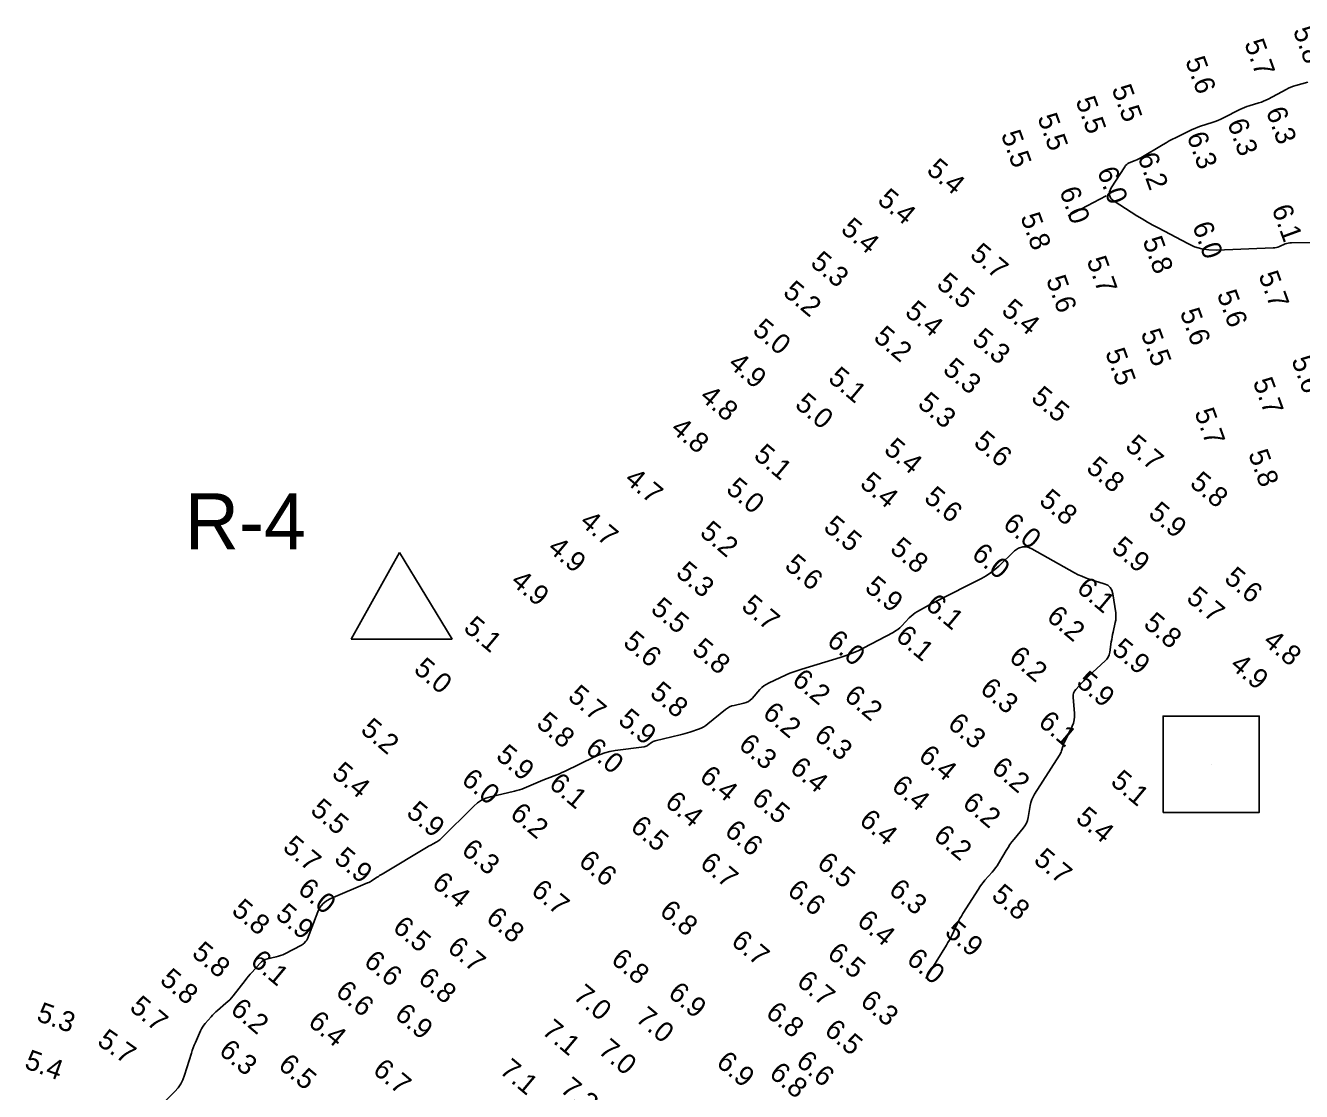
# Model space of a CAD drawing. Extents: x 988130 to 1132882, y 654656 to 841453.
# Drawn here: x 1025441.9 to 1025760, y 824885.5 to 825151.2 of the extents above; entities that cross this region are included whole.
import ezdxf

# ---------------------------------------------------------------- set-up
doc = ezdxf.new("R2010")
doc.units = 0
for name, color, linetype in [('Default', 7, 'Continuous'), ('V-CHAN-NAID', 7, 'Continuous'), ('V-TOPO-MAJR', 7, 'Continuous'), ('V-TOPO-SOUN', 7, 'Continuous')]:
    doc.layers.add(name, color=color, linetype=linetype)

# ---------------------------------------------------------------- blocks, each defined once
blk = doc.blocks.new('POINT_DISPLAY')
at = {"layer": 'Default'}
blk.add_line((0, 0), (0, 0), dxfattribs=at)

msp = doc.modelspace()

# ---------------------------------------------------------------- linework, layer by layer
at = {"layer": 'V-CHAN-NAID'}
for p, q in [((1025535.14, 825019.87), (1025523.14, 824998.27)), ((1025535.14, 825019.87), (1025548.34, 824998.27)), ((1025523.14, 824998.27), (1025548.34, 824998.27))]:
    msp.add_line(p, q, dxfattribs=at)
msp.add_lwpolyline([(1025725.53, 824955.06), (1025749.53, 824955.06), (1025749.53, 824979.06), (1025725.53, 824979.06)], close=True, dxfattribs=at)
at = {"layer": 'V-TOPO-MAJR'}
for points in [[(1025763.75, 825097.11), (1025757.53, 825097.09), (1025757.13, 825097.07), (1025756.75, 825097.01), (1025756.37, 825096.91), (1025755.99, 825096.77), (1025754.53, 825096.14), (1025754.15, 825096), (1025753.77, 825095.89), (1025753.39, 825095.82), (1025752.99, 825095.79), (1025738.85, 825095.22), (1025736.98, 825095.27), (1025735.16, 825095.55), (1025733.39, 825096.08), (1025731.68, 825096.85), (1025724.28, 825100.76), (1025722.94, 825101.49), (1025721.62, 825102.24), (1025720.31, 825103.02), (1025719.02, 825103.82), (1025713.32, 825107.47), (1025712.53, 825108.15), (1025712.14, 825108.92), (1025712.16, 825109.78), (1025712.59, 825110.73), (1025715.96, 825116.03), (1025716.19, 825116.35), (1025716.46, 825116.61), (1025716.77, 825116.83), (1025717.12, 825116.99), (1025718.59, 825117.58), (1025718.96, 825117.73), (1025719.31, 825117.9), (1025719.66, 825118.08), (1025720.01, 825118.27), (1025725.53, 825121.57), (1025726.3, 825122.02), (1025727.07, 825122.45), (1025727.86, 825122.87), (1025728.66, 825123.27), (1025732.09, 825124.97), (1025732.77, 825125.3), (1025733.47, 825125.6), (1025734.18, 825125.87), (1025734.89, 825126.12), (1025737.78, 825127.06), (1025738.5, 825127.31), (1025739.2, 825127.58), (1025739.9, 825127.88), (1025740.58, 825128.21), (1025744.7, 825130.29), (1025745.26, 825130.56), (1025745.84, 825130.8), (1025746.43, 825131.02), (1025747.02, 825131.22), (1025749.43, 825131.95), (1025750.03, 825132.15), (1025750.61, 825132.37), (1025751.18, 825132.63), (1025751.74, 825132.91), (1025756.21, 825135.3), (1025756.8, 825135.6), (1025757.41, 825135.86), (1025758.03, 825136.09), (1025758.67, 825136.28), (1025761.62, 825137.09)], [(1025701.9, 825103.79), (1025711.33, 825108.74)], [(1025666.41, 824913.6), (1025671.53, 824921.94), (1025671.91, 824922.58), (1025672.27, 824923.22), (1025672.62, 824923.88), (1025672.94, 824924.55), (1025674.22, 824927.23), (1025674.55, 824927.9), (1025674.9, 824928.56), (1025675.26, 824929.2), (1025675.65, 824929.84), (1025679.48, 824935.95), (1025679.85, 824936.52), (1025680.25, 824937.07), (1025680.66, 824937.6), (1025681.1, 824938.12), (1025682.9, 824940.15), (1025683.34, 824940.67), (1025683.75, 824941.21), (1025684.14, 824941.76), (1025684.5, 824942.34), (1025686.43, 824945.58), (1025686.88, 824946.31), (1025687.35, 824947.01), (1025687.85, 824947.69), (1025688.38, 824948.36), (1025690.67, 824951.13), (1025691.11, 824951.73), (1025691.46, 824952.38), (1025691.72, 824953.07), (1025691.89, 824953.8), (1025692.41, 824956.8), (1025692.58, 824957.53), (1025692.81, 824958.24), (1025693.11, 824958.92), (1025693.49, 824959.58), (1025699.71, 824969.34), (1025699.86, 824969.58), (1025699.98, 824969.84), (1025700.09, 824970.1), (1025700.18, 824970.37), (1025700.51, 824971.48), (1025700.6, 824971.75), (1025700.7, 824972.02), (1025700.8, 824972.29), (1025700.93, 824972.55), (1025702.88, 824976.55), (1025703.19, 824977.31), (1025703.39, 824978.1), (1025703.48, 824978.9), (1025703.46, 824979.72), (1025703.1, 824983.75), (1025703.1, 824984.3), (1025703.22, 824984.81), (1025703.44, 824985.29), (1025703.78, 824985.73), (1025705.34, 824987.42), (1025705.74, 824987.83), (1025706.14, 824988.24), (1025706.55, 824988.64), (1025706.97, 824989.04), (1025711.07, 824992.81), (1025711.5, 824993.27), (1025711.83, 824993.78), (1025712.07, 824994.35), (1025712.22, 824994.96), (1025712.62, 824997.59), (1025712.72, 824998.19), (1025712.83, 824998.8), (1025712.95, 824999.4), (1025713.08, 824999.99), (1025713.62, 825002.38), (1025713.73, 825002.98), (1025713.78, 825003.58), (1025713.78, 825004.18), (1025713.72, 825004.78), (1025713.04, 825009.53), (1025712.8, 825010.43), (1025712.36, 825011.15), (1025711.72, 825011.69), (1025710.88, 825012.07), (1025707.1, 825013.23), (1025706.17, 825013.55), (1025705.26, 825013.91), (1025704.37, 825014.32), (1025703.49, 825014.78), (1025692.79, 825020.78), (1025691.63, 825021.24), (1025690.53, 825021.3), (1025689.48, 825020.96), (1025688.48, 825020.23), (1025684.59, 825016.48), (1025683.58, 825015.59), (1025682.52, 825014.77), (1025681.41, 825014.04), (1025680.23, 825013.39), (1025668.85, 825007.62), (1025668.28, 825007.32), (1025667.7, 825007.02), (1025667.13, 825006.71), (1025666.56, 825006.39), (1025664.29, 825005.11), (1025663.74, 825004.78), (1025663.21, 825004.4), (1025662.72, 825003.98), (1025662.26, 825003.53), (1025660.37, 825001.55), (1025659.89, 825001.08), (1025659.38, 825000.66), (1025658.83, 825000.28), (1025658.25, 824999.94), (1025650.93, 824996.06), (1025649.49, 824995.35), (1025648.03, 824994.71), (1025646.54, 824994.14), (1025645.01, 824993.64), (1025635.45, 824990.78), (1025634.46, 824990.47), (1025633.48, 824990.12), (1025632.52, 824989.74), (1025631.57, 824989.32), (1025627.17, 824987.29), (1025626.56, 824986.97), (1025626, 824986.59), (1025625.47, 824986.16), (1025624.99, 824985.66), (1025623.06, 824983.45), (1025622.63, 824983.03), (1025622.15, 824982.69), (1025621.62, 824982.44), (1025621.04, 824982.26), (1025618.62, 824981.74), (1025618.03, 824981.58), (1025617.48, 824981.35), (1025616.95, 824981.06), (1025616.46, 824980.7), (1025612.08, 824977.09), (1025611.58, 824976.72), (1025611.06, 824976.39), (1025610.51, 824976.12), (1025609.93, 824975.89), (1025607.57, 824975.06), (1025606.98, 824974.87), (1025606.38, 824974.68), (1025605.78, 824974.52), (1025605.18, 824974.37), (1025598.93, 824972.9), (1025598.67, 824972.82), (1025598.43, 824972.72), (1025598.2, 824972.6), (1025597.98, 824972.45), (1025597.11, 824971.81), (1025596.89, 824971.67), (1025596.66, 824971.56), (1025596.41, 824971.47), (1025596.15, 824971.42), (1025588.92, 824970.46), (1025587.64, 824970.23), (1025586.39, 824969.91), (1025585.17, 824969.49), (1025583.98, 824968.97), (1025576.31, 824965.26), (1025575.67, 824964.96), (1025575.02, 824964.67), (1025574.36, 824964.39), (1025573.71, 824964.13), (1025570.91, 824963.05), (1025570.32, 824962.82), (1025569.73, 824962.58), (1025569.15, 824962.34), (1025568.56, 824962.1), (1025566.23, 824961.11), (1025565.65, 824960.88), (1025565.05, 824960.67), (1025564.45, 824960.49), (1025563.83, 824960.33), (1025557.85, 824958.94), (1025556.69, 824958.59), (1025555.61, 824958.09), (1025554.61, 824957.44), (1025553.7, 824956.64), (1025545.44, 824948.45), (1025545.21, 824948.24), (1025544.98, 824948.05), (1025544.73, 824947.88), (1025544.46, 824947.72), (1025543.38, 824947.13), (1025543.11, 824946.98), (1025542.84, 824946.83), (1025542.58, 824946.68), (1025542.31, 824946.52), (1025530.83, 824939.67), (1025530.52, 824939.48), (1025530.22, 824939.29), (1025529.92, 824939.1), (1025529.63, 824938.91), (1025528.44, 824938.12), (1025528.14, 824937.94), (1025527.83, 824937.76), (1025527.52, 824937.6), (1025527.2, 824937.46), (1025518.03, 824933.59), (1025516.96, 824933.01), (1025516.06, 824932.27), (1025515.35, 824931.35), (1025514.81, 824930.26), (1025512.23, 824923.55), (1025512.16, 824923.38), (1025512.07, 824923.22), (1025511.97, 824923.08), (1025511.85, 824922.94), (1025511.34, 824922.4), (1025511.21, 824922.27), (1025511.07, 824922.16), (1025510.92, 824922.06), (1025510.76, 824921.96), (1025506.58, 824919.82), (1025506.07, 824919.57), (1025505.54, 824919.36), (1025505, 824919.18), (1025504.45, 824919.03), (1025502.23, 824918.51), (1025501.7, 824918.34), (1025501.21, 824918.1), (1025500.76, 824917.78), (1025500.36, 824917.4), (1025498.4, 824915.24), (1025497.95, 824914.74), (1025497.51, 824914.23), (1025497.08, 824913.7), (1025496.66, 824913.17), (1025493.68, 824909.31), (1025493.27, 824908.81), (1025492.84, 824908.33), (1025492.38, 824907.88), (1025491.89, 824907.45), (1025489.76, 824905.66), (1025489.34, 824905.3), (1025488.94, 824904.92), (1025488.55, 824904.52), (1025488.18, 824904.11), (1025486.73, 824902.42), (1025486.38, 824901.99), (1025486.07, 824901.54), (1025485.8, 824901.06), (1025485.55, 824900.56), (1025484.28, 824897.7), (1025484, 824897.04), (1025483.74, 824896.38), (1025483.5, 824895.72), (1025483.28, 824895.04), (1025481.59, 824889.51), (1025481.18, 824888.4), (1025480.64, 824887.36), (1025479.98, 824886.39), (1025479.2, 824885.5), (1025475.6, 824881.86)]]:
    msp.add_lwpolyline(points, dxfattribs=at)

# ---------------------------------------------------------------- block references
at = {"layer": 'V-CHAN-NAID', "xscale": 0.3280839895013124, "yscale": 0.32808398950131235, "rotation": 169.99999999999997}
msp.add_blockref('POINT_DISPLAY', (1025737.53, 824967.06), dxfattribs=at)

# ---------------------------------------------------------------- texts
at = {"layer": 'V-CHAN-NAID'}
msp.add_text('R-4', height=14, dxfattribs=at).set_placement((1025481.63, 825020.6))
at = {"layer": 'V-TOPO-SOUN'}
for s, rotation, p in [('5.8', 290, (1025757.87, 825150.05)), ('5.7', 290, (1025745.73, 825146.84)), ('5.6', 290, (1025731.01, 825142.49)), ('5.5', 290, (1025712.66, 825135.49)), ('5.5', 290, (1025703.66, 825132.53)), ('5.5', 290, (1025694.16, 825128.32)), ('6.3', 290, (1025751.12, 825129.93)), ('5.5', 290, (1025685.06, 825124.1)), ('6.3', 290, (1025741.49, 825127.01)), ('6.3', 290, (1025731.38, 825123.72)), ('6.2', 290, (1025719.12, 825118.55)), ('5.4', 320, (1025666.32, 825114.74)), ('6.0', 290, (1025709.05, 825115)), ('5.4', 320, (1025654.07, 825107.25)), ('6.0', 290, (1025699.62, 825110.05)), ('6.1', 290, (1025752.56, 825105.6)), ('5.4', 320, (1025644.94, 825099.97)), ('5.8', 290, (1025689.9, 825103.54)), ('6.0', 290, (1025732.77, 825101.33)), ('5.7', 320, (1025677.11, 825093.65)), ('5.8', 290, (1025720.37, 825097.64)), ('5.3', 320, (1025637.35, 825091.61)), ('5.7', 290, (1025706.42, 825092.7)), ('5.2', 320, (1025630.51, 825084.27)), ('5.5', 320, (1025668.8, 825086.26)), ('5.6', 290, (1025696.31, 825087.92)), ('5.7', 290, (1025749.27, 825089)), ('5.6', 290, (1025738.9, 825084.29)), ('5.4', 320, (1025660.91, 825079.3)), ('5.4', 320, (1025684.97, 825079.72)), ('5.6', 290, (1025729.67, 825079.76)), ('5.0', 320, (1025622.91, 825074.79)), ('5.2', 320, (1025653.1, 825073.01)), ('5.3', 320, (1025677.64, 825072.43)), ('5.5', 290, (1025719.92, 825074.58)), ('4.9', 320, (1025616.84, 825066.41)), ('5.3', 320, (1025670.37, 825064.99)), ('5.5', 290, (1025711.05, 825069.77)), ('5.6', 290, (1025757.48, 825067.86)), ('5.1', 320, (1025641.76, 825062.79)), ('5.7', 290, (1025747.86, 825062.45)), ('4.8', 320, (1025609.75, 825058.24)), ('5.0', 320, (1025633.49, 825056.29)), ('5.3', 320, (1025664.09, 825056.47)), ('5.5', 320, (1025692.35, 825057.97)), ('5.7', 290, (1025733.3, 825054.84)), ('4.8', 320, (1025602.52, 825050.23)), ('5.6', 320, (1025678.04, 825046.82)), ('5.7', 320, (1025715.82, 825045.88)), ('5.1', 320, (1025623.2, 825043.57)), ('5.4', 320, (1025655.68, 825045.06)), ('5.8', 320, (1025706.12, 825040.44)), ('5.8', 290, (1025746.71, 825044.5)), ('4.7', 320, (1025591.01, 825037.61)), ('5.4', 320, (1025649.69, 825036.56)), ('5.8', 320, (1025731.94, 825036.67)), ('5.0', 320, (1025616.32, 825035.18)), ('5.6', 320, (1025665.67, 825032.98)), ('5.8', 320, (1025694.36, 825032.3)), ('5.9', 320, (1025721.6, 825029.14)), ('4.7', 320, (1025579.86, 825027)), ('5.2', 320, (1025609.78, 825024.36)), ('5.5', 320, (1025640.6, 825025.69)), ('6.0', 320, (1025685.33, 825026.38)), ('5.8', 320, (1025657.19, 825020.3)), ('5.9', 320, (1025712.41, 825020.48)), ('4.9', 320, (1025571.85, 825020.47)), ('6.0', 320, (1025677.54, 825018.89)), ('5.3', 320, (1025603.81, 825014.29)), ('5.6', 320, (1025630.91, 825016.1)), ('4.9', 320, (1025562.65, 825012.17)), ('5.9', 320, (1025650.89, 825010.63)), ('5.6', 320, (1025740.52, 825012.9)), ('6.1', 320, (1025703.7, 825010.4)), ('5.7', 320, (1025731.07, 825008.01)), ('5.5', 320, (1025597.53, 825005.29)), ('5.7', 320, (1025620.12, 825005.98)), ('6.1', 320, (1025666, 825006.22)), ('6.2', 320, (1025696.23, 825003.3)), ('5.8', 320, (1025720.38, 825001.57)), ('5.1', 320, (1025550.87, 825000.61)), ('6.1', 320, (1025658.58, 824998.41)), ('5.6', 320, (1025590.65, 824996.94)), ('5.8', 320, (1025607.82, 824995.14)), ('6.0', 320, (1025641.45, 824997.24)), ('5.9', 320, (1025712.49, 824995.1)), ('4.8', 320, (1025750.21, 824997.22)), ('6.2', 320, (1025686.84, 824993.2)), ('5.0', 320, (1025538.45, 824990.27)), ('4.9', 320, (1025741.98, 824991.31)), ('6.2', 320, (1025632.77, 824987.5)), ('5.9', 320, (1025703.65, 824986.96)), ('5.7', 320, (1025576.88, 824983.48)), ('5.8', 320, (1025597.32, 824984.3)), ('6.2', 320, (1025645.76, 824983.5)), ('6.3', 320, (1025679.63, 824985.3)), ('6.2', 320, (1025625.44, 824979.26)), ('5.8', 320, (1025569.02, 824976.74)), ('5.9', 320, (1025589.4, 824977.57)), ('6.3', 320, (1025671.56, 824976.55)), ('6.1', 320, (1025694.15, 824977.05)), ('5.2', 320, (1025525.21, 824975.2)), ('6.3', 320, (1025638.27, 824973.68)), ('6.0', 320, (1025581.23, 824970.34)), ('6.3', 320, (1025619.43, 824971.37)), ('5.9', 320, (1025558.95, 824968.66)), ('6.4', 320, (1025664.28, 824968.55)), ('5.4', 320, (1025518.01, 824964.27)), ('6.4', 320, (1025609.69, 824963.41)), ('6.4', 320, (1025632.21, 824965.58)), ('6.2', 320, (1025682.47, 824965.56)), ('6.0', 320, (1025550.35, 824962.66)), ('6.1', 320, (1025572.15, 824961.6)), ('6.4', 320, (1025657.56, 824961.06)), ('5.1', 320, (1025712.19, 824962.27)), ('6.4', 320, (1025601.07, 824957.02)), ('6.5', 320, (1025622.69, 824957.86)), ('6.2', 320, (1025675.24, 824956.81)), ('5.5', 320, (1025512.68, 824955.14)), ('5.9', 320, (1025536.62, 824954.51)), ('6.2', 320, (1025562.45, 824954.15)), ('6.5', 320, (1025592.46, 824950.95)), ('6.4', 320, (1025649.52, 824952.51)), ('5.4', 320, (1025703.47, 824953.1)), ('6.6', 320, (1025615.95, 824949.85)), ('6.2', 320, (1025668.03, 824948.68)), ('5.7', 320, (1025505.8, 824945.91)), ('6.3', 320, (1025550.35, 824945.13)), ('5.9', 320, (1025518.6, 824943.04)), ('6.6', 320, (1025579.53, 824942.3)), ('6.7', 320, (1025609.78, 824941.8)), ('6.5', 320, (1025638.98, 824941.82)), ('5.7', 320, (1025693.01, 824942.78)), ('6.0', 320, (1025509.52, 824935.38)), ('6.4', 320, (1025542.98, 824936.9)), ('6.7', 320, (1025567.7, 824935.02)), ('6.6', 320, (1025631.57, 824934.99)), ('6.3', 320, (1025656.87, 824935.17)), ('5.8', 320, (1025682.47, 824933.83)), ('5.8', 320, (1025493.05, 824930.12)), ('5.9', 320, (1025503.99, 824929.04)), ('6.8', 320, (1025556.47, 824928.16)), ('6.8', 320, (1025599.73, 824929.88)), ('6.5', 320, (1025533.2, 824925.85)), ('6.4', 320, (1025648.94, 824927.41)), ('5.9', 320, (1025670.85, 824924.75)), ('6.7', 320, (1025617.58, 824922.39)), ('5.8', 320, (1025483.14, 824919.48)), ('6.7', 320, (1025546.82, 824920.78)), ('6.5', 320, (1025641.54, 824919.29)), ('6.1', 320, (1025497.72, 824917.45)), ('6.6', 320, (1025526.01, 824917.33)), ('6.8', 320, (1025587.64, 824917.82)), ('6.0', 320, (1025661.31, 824917.88)), ('5.8', 320, (1025475.17, 824912.81)), ('6.8', 320, (1025539.54, 824913.04)), ('6.7', 320, (1025633.92, 824912.31)), ('6.6', 320, (1025518.96, 824909.82)), ('7.0', 320, (1025578.21, 824908.81)), ('6.9', 320, (1025601.86, 824909.44)), ('5.7', 320, (1025467.62, 824905.99)), ('6.3', 320, (1025649.76, 824907.42)), ('5.3', 340, (1025444.42, 824903.2)), ('6.2', 320, (1025492.74, 824905.39)), ('6.9', 320, (1025533.69, 824904.12)), ('7.0', 320, (1025593.79, 824903.25)), ('6.8', 320, (1025626.2, 824904.53)), ('6.4', 320, (1025512.11, 824902.26)), ('7.1', 320, (1025570.41, 824900.09)), ('6.5', 320, (1025640.82, 824900.17)), ('5.7', 325, (1025459.54, 824897.32)), ('6.3', 320, (1025489.88, 824895.11)), ('7.0', 320, (1025584.45, 824895.25)), ('5.4', 340, (1025441.4, 824891.37)), ('6.5', 320, (1025504.66, 824891.53)), ('6.7', 320, (1025528.25, 824890.31)), ('7.1', 320, (1025559.87, 824890.27)), ('6.9', 320, (1025613.87, 824892.19)), ('6.6', 320, (1025633.77, 824892.36)), ('6.8', 320, (1025627.07, 824889.45)), ('7.2', 320, (1025574.99, 824885.66))]:
    msp.add_text(s, height=5, rotation=rotation, dxfattribs=at).set_placement(p)

doc.saveas('drawing.dxf')
